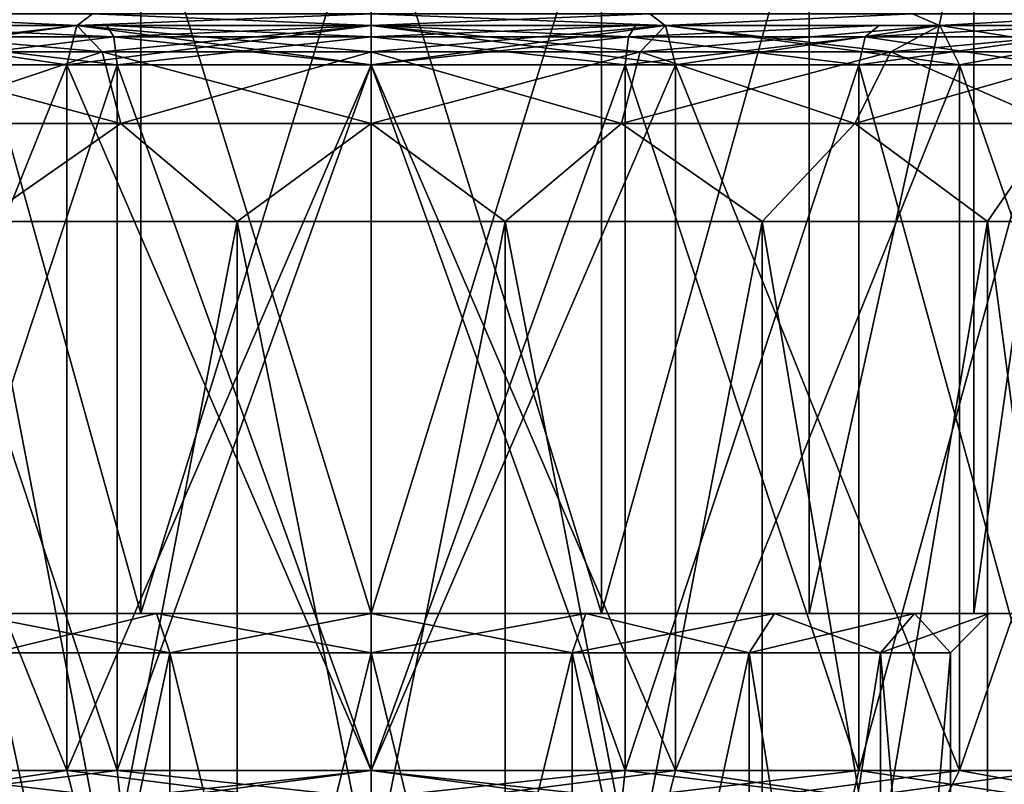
# Model space of a CAD drawing. Header units: millimetres. Extents: x -682 to 137, y -14 to 967.
# Tile 266 of 656: x -4 to 8, y 855 to 865. Entities that reach past the tile are written whole.
import ezdxf

# ---------------------------------------------------------------- set-up
doc = ezdxf.new("R2010")
doc.units = ezdxf.units.MM
doc.header["$LTSCALE"] = 65.185185
for name, color, linetype in [('3681', 7, 'CONTINUOUS'), ('3684', 7, 'CONTINUOUS'), ('3686', 7, 'CONTINUOUS'), ('3687', 7, 'CONTINUOUS'), ('3688', 7, 'CONTINUOUS'), ('3689', 7, 'CONTINUOUS'), ('3699', 7, 'CONTINUOUS'), ('3700', 7, 'CONTINUOUS'), ('3701', 7, 'CONTINUOUS'), ('3702', 7, 'CONTINUOUS'), ('3709', 7, 'CONTINUOUS'), ('3711', 7, 'CONTINUOUS'), ('3712', 7, 'CONTINUOUS'), ('3713', 7, 'CONTINUOUS'), ('3714', 7, 'CONTINUOUS'), ('3730', 7, 'CONTINUOUS'), ('3731', 7, 'CONTINUOUS'), ('3732', 7, 'CONTINUOUS'), ('3733', 7, 'CONTINUOUS'), ('3736', 7, 'CONTINUOUS'), ('3737', 7, 'CONTINUOUS'), ('3739', 7, 'CONTINUOUS'), ('3742', 7, 'CONTINUOUS'), ('3743', 7, 'CONTINUOUS'), ('3750', 7, 'CONTINUOUS'), ('3751', 7, 'CONTINUOUS')]:
    doc.layers.add(name, color=color, linetype=linetype)

msp = doc.modelspace()

# ---------------------------------------------------------------- linework, layer by layer
at = {"layer": '3681', "color": 7, "linetype": 'CONTINUOUS', "true_color": 0x96918c}
for points in [[(-7.5, 855.5, 12.99), (-3.882, 855.5, 14.489), (-7.5, 864.5, 12.99), (-7.5, 855.5, 12.99)], [(-7.5, 864.5, 12.99), (-3.882, 855.5, 14.489), (-3.882, 864.5, 14.489), (-7.5, 864.5, 12.99)], [(-3.882, 855.5, 14.489), (0, 855.5, 15), (-3.882, 864.5, 14.489), (-3.882, 855.5, 14.489)], [(-3.882, 864.5, 14.489), (0, 855.5, 15), (0, 864.5, 15), (-3.882, 864.5, 14.489)], [(0, 855.5, 15), (3.882, 855.5, 14.489), (0, 864.5, 15), (0, 855.5, 15)], [(0, 864.5, 15), (3.882, 855.5, 14.489), (3.882, 864.5, 14.489), (0, 864.5, 15)], [(3.882, 855.5, 14.489), (7.5, 855.5, 12.99), (3.882, 864.5, 14.489), (3.882, 855.5, 14.489)], [(3.882, 864.5, 14.489), (7.5, 855.5, 12.99), (7.5, 864.5, 12.99), (3.882, 864.5, 14.489)], [(7.5, 855.5, 12.99), (10.607, 855.5, 10.607), (7.5, 864.5, 12.99), (7.5, 855.5, 12.99)], [(7.5, 864.5, 12.99), (10.607, 855.5, 10.607), (10.607, 864.5, 10.607), (7.5, 864.5, 12.99)]]:
    msp.add_3dface(points, dxfattribs=at)
at = {"layer": '3684', "color": 7, "linetype": 'CONTINUOUS', "true_color": 0x96918c}
for points in [[(-3.882, 855.5, -14.489), (-7.5, 855.5, -12.99), (-3.882, 864.5, -14.489), (-3.882, 855.5, -14.489)], [(-3.882, 864.5, -14.489), (-7.5, 855.5, -12.99), (-7.5, 864.5, -12.99), (-3.882, 864.5, -14.489)], [(0, 855.5, -15), (-3.882, 855.5, -14.489), (0, 864.5, -15), (0, 855.5, -15)], [(0, 864.5, -15), (-3.882, 855.5, -14.489), (-3.882, 864.5, -14.489), (0, 864.5, -15)], [(3.882, 855.5, -14.489), (0, 855.5, -15), (3.882, 864.5, -14.489), (3.882, 855.5, -14.489)], [(3.882, 864.5, -14.489), (0, 855.5, -15), (0, 864.5, -15), (3.882, 864.5, -14.489)], [(7.5, 855.5, -12.99), (3.882, 855.5, -14.489), (7.5, 864.5, -12.99), (7.5, 855.5, -12.99)], [(7.5, 864.5, -12.99), (3.882, 855.5, -14.489), (3.882, 864.5, -14.489), (7.5, 864.5, -12.99)], [(10.607, 855.5, -10.607), (7.5, 855.5, -12.99), (10.607, 864.5, -10.607), (10.607, 855.5, -10.607)], [(10.607, 864.5, -10.607), (7.5, 855.5, -12.99), (7.5, 864.5, -12.99), (10.607, 864.5, -10.607)]]:
    msp.add_3dface(points, dxfattribs=at)
at = {"layer": '3686', "color": 7, "linetype": 'CONTINUOUS', "true_color": 0x96918c}
for points in [[(-3.882, 864.5, -14.489), (-7.5, 864.5, -12.99), (-3.753, 865, -14.006), (-3.882, 864.5, -14.489)], [(-3.753, 865, -14.006), (-7.5, 864.5, -12.99), (-7.25, 865, -12.557), (-3.753, 865, -14.006)], [(0, 864.5, -15), (-3.882, 864.5, -14.489), (0, 865, -14.5), (0, 864.5, -15)], [(0, 865, -14.5), (-3.882, 864.5, -14.489), (-3.753, 865, -14.006), (0, 865, -14.5)], [(3.882, 864.5, -14.489), (0, 864.5, -15), (3.753, 865, -14.006), (3.882, 864.5, -14.489)], [(3.753, 865, -14.006), (0, 864.5, -15), (0, 865, -14.5), (3.753, 865, -14.006)], [(7.25, 865, -12.557), (3.882, 864.5, -14.489), (3.753, 865, -14.006), (7.25, 865, -12.557)], [(7.5, 864.5, -12.99), (3.882, 864.5, -14.489), (7.25, 865, -12.557), (7.5, 864.5, -12.99)], [(10.253, 865, -10.253), (7.5, 864.5, -12.99), (7.25, 865, -12.557), (10.253, 865, -10.253)], [(10.607, 864.5, -10.607), (7.5, 864.5, -12.99), (10.253, 865, -10.253), (10.607, 864.5, -10.607)]]:
    msp.add_3dface(points, dxfattribs=at)
at = {"layer": '3687', "color": 7, "linetype": 'CONTINUOUS', "true_color": 0x96918c}
for points in [[(-7.5, 864.5, 12.99), (-3.882, 864.5, 14.489), (-7.25, 865, 12.557), (-7.5, 864.5, 12.99)], [(-7.25, 865, 12.557), (-3.882, 864.5, 14.489), (-3.753, 865, 14.006), (-7.25, 865, 12.557)], [(-3.882, 864.5, 14.489), (0, 864.5, 15), (-3.753, 865, 14.006), (-3.882, 864.5, 14.489)], [(-3.753, 865, 14.006), (0, 864.5, 15), (0, 865, 14.5), (-3.753, 865, 14.006)], [(0, 864.5, 15), (3.882, 864.5, 14.489), (0, 865, 14.5), (0, 864.5, 15)], [(0, 865, 14.5), (3.882, 864.5, 14.489), (3.753, 865, 14.006), (0, 865, 14.5)], [(3.882, 864.5, 14.489), (7.5, 864.5, 12.99), (3.753, 865, 14.006), (3.882, 864.5, 14.489)], [(3.753, 865, 14.006), (7.5, 864.5, 12.99), (7.25, 865, 12.557), (3.753, 865, 14.006)], [(7.25, 865, 12.557), (7.5, 864.5, 12.99), (10.253, 865, 10.253), (7.25, 865, 12.557)], [(7.5, 864.5, 12.99), (10.607, 864.5, 10.607), (10.253, 865, 10.253), (7.5, 864.5, 12.99)]]:
    msp.add_3dface(points, dxfattribs=at)
at = {"layer": '3688', "color": 7, "linetype": 'CONTINUOUS', "true_color": 0x96918c}
for points in [[(-3.882, 855.5, 14.489), (-7.5, 855.5, 12.99), (-3.753, 855, 14.006), (-3.882, 855.5, 14.489)], [(-7.5, 855.5, 12.99), (-7.25, 855, 12.557), (-3.753, 855, 14.006), (-7.5, 855.5, 12.99)], [(0, 855.5, 15), (-3.882, 855.5, 14.489), (0, 855, 14.5), (0, 855.5, 15)], [(-3.882, 855.5, 14.489), (-3.753, 855, 14.006), (0, 855, 14.5), (-3.882, 855.5, 14.489)], [(3.882, 855.5, 14.489), (0, 855.5, 15), (3.753, 855, 14.006), (3.882, 855.5, 14.489)], [(0, 855.5, 15), (0, 855, 14.5), (3.753, 855, 14.006), (0, 855.5, 15)], [(3.882, 855.5, 14.489), (3.753, 855, 14.006), (7.25, 855, 12.557), (3.882, 855.5, 14.489)], [(7.5, 855.5, 12.99), (3.882, 855.5, 14.489), (7.25, 855, 12.557), (7.5, 855.5, 12.99)], [(7.5, 855.5, 12.99), (7.25, 855, 12.557), (10.253, 855, 10.253), (7.5, 855.5, 12.99)], [(10.607, 855.5, 10.607), (7.5, 855.5, 12.99), (10.253, 855, 10.253), (10.607, 855.5, 10.607)]]:
    msp.add_3dface(points, dxfattribs=at)
at = {"layer": '3689', "color": 7, "linetype": 'CONTINUOUS', "true_color": 0x96918c}
for points in [[(-7.25, 855, -12.557), (-7.5, 855.5, -12.99), (-3.882, 855.5, -14.489), (-7.25, 855, -12.557)], [(-3.753, 855, -14.006), (-7.25, 855, -12.557), (-3.882, 855.5, -14.489), (-3.753, 855, -14.006)], [(-3.753, 855, -14.006), (-3.882, 855.5, -14.489), (0, 855.5, -15), (-3.753, 855, -14.006)], [(0, 855, -14.5), (-3.753, 855, -14.006), (0, 855.5, -15), (0, 855, -14.5)], [(3.753, 855, -14.006), (0, 855, -14.5), (3.882, 855.5, -14.489), (3.753, 855, -14.006)], [(0, 855, -14.5), (0, 855.5, -15), (3.882, 855.5, -14.489), (0, 855, -14.5)], [(7.25, 855, -12.557), (3.753, 855, -14.006), (7.5, 855.5, -12.99), (7.25, 855, -12.557)], [(3.753, 855, -14.006), (3.882, 855.5, -14.489), (7.5, 855.5, -12.99), (3.753, 855, -14.006)], [(10.253, 855, -10.253), (7.25, 855, -12.557), (10.607, 855.5, -10.607), (10.253, 855, -10.253)], [(7.25, 855, -12.557), (7.5, 855.5, -12.99), (10.607, 855.5, -10.607), (7.25, 855, -12.557)]]:
    msp.add_3dface(points, dxfattribs=at)
at = {"layer": '3699', "color": 7, "linetype": 'CONTINUOUS', "true_color": 0x96918c}
for points in [[(-4.985, 862.5, 10.916), (-1.708, 862.5, 11.878), (-4.985, 845.5, 10.916), (-4.985, 862.5, 10.916)], [(-4.985, 845.5, 10.916), (-1.708, 862.5, 11.878), (-1.708, 845.5, 11.878), (-4.985, 845.5, 10.916)], [(-1.708, 862.5, 11.878), (1.708, 862.5, 11.878), (-1.708, 845.5, 11.878), (-1.708, 862.5, 11.878)], [(-1.708, 845.5, 11.878), (1.708, 862.5, 11.878), (1.708, 845.5, 11.878), (-1.708, 845.5, 11.878)], [(1.708, 862.5, 11.878), (4.985, 862.5, 10.916), (1.708, 845.5, 11.878), (1.708, 862.5, 11.878)], [(1.708, 845.5, 11.878), (4.985, 862.5, 10.916), (4.985, 845.5, 10.916), (1.708, 845.5, 11.878)], [(4.985, 862.5, 10.916), (7.858, 862.5, 9.069), (4.985, 845.5, 10.916), (4.985, 862.5, 10.916)], [(4.985, 845.5, 10.916), (7.858, 862.5, 9.069), (7.858, 845.5, 9.069), (4.985, 845.5, 10.916)], [(7.858, 862.5, 9.069), (10.095, 862.5, 6.488), (7.858, 845.5, 9.069), (7.858, 862.5, 9.069)], [(7.858, 845.5, 9.069), (10.095, 862.5, 6.488), (10.095, 845.5, 6.488), (7.858, 845.5, 9.069)]]:
    msp.add_3dface(points, dxfattribs=at)
at = {"layer": '3700', "color": 7, "linetype": 'CONTINUOUS', "true_color": 0x96918c}
for points in [[(-1.708, 862.5, -11.878), (-4.985, 862.5, -10.916), (-1.708, 845.5, -11.878), (-1.708, 862.5, -11.878)], [(-1.708, 845.5, -11.878), (-4.985, 862.5, -10.916), (-4.985, 845.5, -10.916), (-1.708, 845.5, -11.878)], [(1.708, 862.5, -11.878), (-1.708, 862.5, -11.878), (1.708, 845.5, -11.878), (1.708, 862.5, -11.878)], [(1.708, 845.5, -11.878), (-1.708, 862.5, -11.878), (-1.708, 845.5, -11.878), (1.708, 845.5, -11.878)], [(4.985, 862.5, -10.916), (1.708, 862.5, -11.878), (4.985, 845.5, -10.916), (4.985, 862.5, -10.916)], [(4.985, 845.5, -10.916), (1.708, 862.5, -11.878), (1.708, 845.5, -11.878), (4.985, 845.5, -10.916)], [(7.858, 862.5, -9.069), (4.985, 862.5, -10.916), (7.858, 845.5, -9.069), (7.858, 862.5, -9.069)], [(7.858, 845.5, -9.069), (4.985, 862.5, -10.916), (4.985, 845.5, -10.916), (7.858, 845.5, -9.069)], [(10.095, 862.5, -6.488), (7.858, 862.5, -9.069), (10.095, 845.5, -6.488), (10.095, 862.5, -6.488)], [(10.095, 845.5, -6.488), (7.858, 862.5, -9.069), (7.858, 845.5, -9.069), (10.095, 845.5, -6.488)]]:
    msp.add_3dface(points, dxfattribs=at)
at = {"layer": '3701', "color": 7, "linetype": 'CONTINUOUS', "true_color": 0x96918c}
for points in [[(-3.753, 865, -14.006), (-7.25, 865, -12.557), (-3.429, 864.665, -12.799), (-3.753, 865, -14.006)], [(-3.429, 864.665, -12.799), (-7.25, 865, -12.557), (-6.625, 864.665, -11.475), (-3.429, 864.665, -12.799)], [(0, 865, -14.5), (-3.753, 865, -14.006), (0, 864.665, -13.25), (0, 865, -14.5)], [(0, 864.665, -13.25), (-3.753, 865, -14.006), (-3.429, 864.665, -12.799), (0, 864.665, -13.25)], [(3.753, 865, -14.006), (0, 865, -14.5), (3.429, 864.665, -12.799), (3.753, 865, -14.006)], [(3.429, 864.665, -12.799), (0, 865, -14.5), (0, 864.665, -13.25), (3.429, 864.665, -12.799)], [(6.625, 864.665, -11.475), (3.753, 865, -14.006), (3.429, 864.665, -12.799), (6.625, 864.665, -11.475)], [(7.25, 865, -12.557), (3.753, 865, -14.006), (6.625, 864.665, -11.475), (7.25, 865, -12.557)], [(9.369, 864.665, -9.369), (7.25, 865, -12.557), (6.625, 864.665, -11.475), (9.369, 864.665, -9.369)], [(10.253, 865, -10.253), (7.25, 865, -12.557), (9.369, 864.665, -9.369), (10.253, 865, -10.253)], [(-6.167, 863.749, -10.682), (-3.192, 863.749, -11.914), (-6.625, 864.665, -11.475), (-6.167, 863.749, -10.682)], [(-3.192, 863.749, -11.914), (-3.429, 864.665, -12.799), (-6.625, 864.665, -11.475), (-3.192, 863.749, -11.914)], [(-3.192, 863.749, -11.914), (0, 863.749, -12.334), (-3.429, 864.665, -12.799), (-3.192, 863.749, -11.914)], [(0, 863.749, -12.334), (0, 864.665, -13.25), (-3.429, 864.665, -12.799), (0, 863.749, -12.334)], [(0, 863.749, -12.334), (3.192, 863.749, -11.914), (0, 864.665, -13.25), (0, 863.749, -12.334)], [(3.192, 863.749, -11.914), (3.429, 864.665, -12.799), (0, 864.665, -13.25), (3.192, 863.749, -11.914)], [(3.192, 863.749, -11.914), (6.167, 863.749, -10.682), (3.429, 864.665, -12.799), (3.192, 863.749, -11.914)], [(6.167, 863.749, -10.682), (6.625, 864.665, -11.475), (3.429, 864.665, -12.799), (6.167, 863.749, -10.682)], [(6.167, 863.749, -10.682), (8.722, 863.749, -8.722), (6.625, 864.665, -11.475), (6.167, 863.749, -10.682)], [(8.722, 863.749, -8.722), (9.369, 864.665, -9.369), (6.625, 864.665, -11.475), (8.722, 863.749, -8.722)], [(-6.167, 863.749, -10.682), (-4.985, 862.5, -10.916), (-3.192, 863.749, -11.914), (-6.167, 863.749, -10.682)], [(-4.985, 862.5, -10.916), (-1.708, 862.5, -11.878), (-3.192, 863.749, -11.914), (-4.985, 862.5, -10.916)], [(-3.192, 863.749, -11.914), (-1.708, 862.5, -11.878), (0, 863.749, -12.334), (-3.192, 863.749, -11.914)], [(-1.708, 862.5, -11.878), (1.708, 862.5, -11.878), (0, 863.749, -12.334), (-1.708, 862.5, -11.878)], [(0, 863.749, -12.334), (1.708, 862.5, -11.878), (3.192, 863.749, -11.914), (0, 863.749, -12.334)], [(1.708, 862.5, -11.878), (4.985, 862.5, -10.916), (3.192, 863.749, -11.914), (1.708, 862.5, -11.878)], [(3.192, 863.749, -11.914), (4.985, 862.5, -10.916), (6.167, 863.749, -10.682), (3.192, 863.749, -11.914)], [(4.985, 862.5, -10.916), (7.858, 862.5, -9.069), (6.167, 863.749, -10.682), (4.985, 862.5, -10.916)], [(6.167, 863.749, -10.682), (7.858, 862.5, -9.069), (8.722, 863.749, -8.722), (6.167, 863.749, -10.682)], [(7.858, 862.5, -9.069), (10.095, 862.5, -6.488), (8.722, 863.749, -8.722), (7.858, 862.5, -9.069)]]:
    msp.add_3dface(points, dxfattribs=at)
at = {"layer": '3702', "color": 7, "linetype": 'CONTINUOUS', "true_color": 0x96918c}
for points in [[(-7.25, 865, 12.557), (-3.753, 865, 14.006), (-6.625, 864.665, 11.475), (-7.25, 865, 12.557)], [(-6.625, 864.665, 11.475), (-3.753, 865, 14.006), (-3.429, 864.665, 12.799), (-6.625, 864.665, 11.475)], [(-3.753, 865, 14.006), (0, 865, 14.5), (-3.429, 864.665, 12.799), (-3.753, 865, 14.006)], [(-3.429, 864.665, 12.799), (0, 865, 14.5), (0, 864.665, 13.25), (-3.429, 864.665, 12.799)], [(0, 865, 14.5), (3.753, 865, 14.006), (0, 864.665, 13.25), (0, 865, 14.5)], [(0, 864.665, 13.25), (3.753, 865, 14.006), (3.429, 864.665, 12.799), (0, 864.665, 13.25)], [(3.753, 865, 14.006), (7.25, 865, 12.557), (3.429, 864.665, 12.799), (3.753, 865, 14.006)], [(3.429, 864.665, 12.799), (7.25, 865, 12.557), (6.625, 864.665, 11.475), (3.429, 864.665, 12.799)], [(7.25, 865, 12.557), (10.253, 865, 10.253), (6.625, 864.665, 11.475), (7.25, 865, 12.557)], [(6.625, 864.665, 11.475), (10.253, 865, 10.253), (9.369, 864.665, 9.369), (6.625, 864.665, 11.475)], [(-6.167, 863.749, 10.682), (-6.625, 864.665, 11.475), (-3.429, 864.665, 12.799), (-6.167, 863.749, 10.682)], [(-3.192, 863.749, 11.914), (-6.167, 863.749, 10.682), (-3.429, 864.665, 12.799), (-3.192, 863.749, 11.914)], [(-3.192, 863.749, 11.914), (-3.429, 864.665, 12.799), (0, 864.665, 13.25), (-3.192, 863.749, 11.914)], [(0, 863.749, 12.334), (-3.192, 863.749, 11.914), (0, 864.665, 13.25), (0, 863.749, 12.334)], [(3.192, 863.749, 11.914), (0, 863.749, 12.334), (3.429, 864.665, 12.799), (3.192, 863.749, 11.914)], [(0, 863.749, 12.334), (0, 864.665, 13.25), (3.429, 864.665, 12.799), (0, 863.749, 12.334)], [(6.167, 863.749, 10.682), (3.192, 863.749, 11.914), (6.625, 864.665, 11.475), (6.167, 863.749, 10.682)], [(3.192, 863.749, 11.914), (3.429, 864.665, 12.799), (6.625, 864.665, 11.475), (3.192, 863.749, 11.914)], [(8.722, 863.749, 8.722), (6.167, 863.749, 10.682), (9.369, 864.665, 9.369), (8.722, 863.749, 8.722)], [(6.167, 863.749, 10.682), (6.625, 864.665, 11.475), (9.369, 864.665, 9.369), (6.167, 863.749, 10.682)], [(-3.192, 863.749, 11.914), (-4.985, 862.5, 10.916), (-6.167, 863.749, 10.682), (-3.192, 863.749, 11.914)], [(-1.708, 862.5, 11.878), (-4.985, 862.5, 10.916), (-3.192, 863.749, 11.914), (-1.708, 862.5, 11.878)], [(0, 863.749, 12.334), (-1.708, 862.5, 11.878), (-3.192, 863.749, 11.914), (0, 863.749, 12.334)], [(1.708, 862.5, 11.878), (-1.708, 862.5, 11.878), (0, 863.749, 12.334), (1.708, 862.5, 11.878)], [(3.192, 863.749, 11.914), (1.708, 862.5, 11.878), (0, 863.749, 12.334), (3.192, 863.749, 11.914)], [(4.985, 862.5, 10.916), (1.708, 862.5, 11.878), (3.192, 863.749, 11.914), (4.985, 862.5, 10.916)], [(6.167, 863.749, 10.682), (4.985, 862.5, 10.916), (3.192, 863.749, 11.914), (6.167, 863.749, 10.682)], [(7.858, 862.5, 9.069), (4.985, 862.5, 10.916), (6.167, 863.749, 10.682), (7.858, 862.5, 9.069)], [(8.722, 863.749, 8.722), (7.858, 862.5, 9.069), (6.167, 863.749, 10.682), (8.722, 863.749, 8.722)], [(10.095, 862.5, 6.488), (7.858, 862.5, 9.069), (8.722, 863.749, 8.722), (10.095, 862.5, 6.488)]]:
    msp.add_3dface(points, dxfattribs=at)
at = {"layer": '3709', "color": 7, "linetype": 'CONTINUOUS', "true_color": 0x96918c}
for points in [[(-6.217, 864.5, -9.674), (-3.24, 864.5, -11.034), (-6.217, 855.5, -9.674), (-6.217, 864.5, -9.674)], [(-6.217, 855.5, -9.674), (-3.24, 864.5, -11.034), (-3.24, 855.5, -11.034), (-6.217, 855.5, -9.674)], [(-3.24, 864.5, 11.034), (-6.217, 864.5, 9.674), (-3.24, 855.5, 11.034), (-3.24, 864.5, 11.034)], [(-3.24, 855.5, 11.034), (-6.217, 864.5, 9.674), (-6.217, 855.5, 9.674), (-3.24, 855.5, 11.034)], [(0, 864.5, -11.5), (0, 855.5, -11.5), (-3.24, 855.5, -11.034), (0, 864.5, -11.5)], [(-3.24, 864.5, -11.034), (0, 864.5, -11.5), (-3.24, 855.5, -11.034), (-3.24, 864.5, -11.034)], [(0, 864.5, 11.5), (-3.24, 864.5, 11.034), (0, 855.5, 11.5), (0, 864.5, 11.5)], [(0, 855.5, 11.5), (-3.24, 864.5, 11.034), (-3.24, 855.5, 11.034), (0, 855.5, 11.5)]]:
    msp.add_3dface(points, dxfattribs=at)
at = {"layer": '3711', "color": 7, "linetype": 'CONTINUOUS', "true_color": 0x96918c}
for points in [[(0, 855.5, -11.5), (0, 864.5, -11.5), (3.24, 864.5, -11.034), (0, 855.5, -11.5)], [(0, 855.5, -11.5), (3.24, 864.5, -11.034), (3.24, 855.5, -11.034), (0, 855.5, -11.5)], [(0, 864.5, 11.5), (0, 855.5, 11.5), (3.24, 855.5, 11.034), (0, 864.5, 11.5)], [(3.24, 864.5, 11.034), (0, 864.5, 11.5), (3.24, 855.5, 11.034), (3.24, 864.5, 11.034)], [(6.217, 864.5, 9.674), (3.24, 864.5, 11.034), (6.217, 855.5, 9.674), (6.217, 864.5, 9.674)], [(6.217, 855.5, 9.674), (3.24, 864.5, 11.034), (3.24, 855.5, 11.034), (6.217, 855.5, 9.674)], [(3.24, 864.5, -11.034), (6.217, 864.5, -9.674), (3.24, 855.5, -11.034), (3.24, 864.5, -11.034)], [(3.24, 855.5, -11.034), (6.217, 864.5, -9.674), (6.217, 855.5, -9.674), (3.24, 855.5, -11.034)], [(8.691, 864.5, 7.531), (6.217, 864.5, 9.674), (8.691, 855.5, 7.531), (8.691, 864.5, 7.531)], [(8.691, 855.5, 7.531), (6.217, 864.5, 9.674), (6.217, 855.5, 9.674), (8.691, 855.5, 7.531)], [(6.217, 864.5, -9.674), (8.691, 864.5, -7.531), (6.217, 855.5, -9.674), (6.217, 864.5, -9.674)], [(6.217, 855.5, -9.674), (8.691, 864.5, -7.531), (8.691, 855.5, -7.531), (6.217, 855.5, -9.674)]]:
    msp.add_3dface(points, dxfattribs=at)
at = {"layer": '3712', "color": 7, "linetype": 'CONTINUOUS', "true_color": 0x96918c}
for points in [[(-4.821, 846.5, -5.746), (-2.565, 846.5, -7.048), (-4.821, 857, -5.746), (-4.821, 846.5, -5.746)], [(-4.821, 857, -5.746), (-2.565, 846.5, -7.048), (-2.565, 857, -7.048), (-4.821, 857, -5.746)], [(-2.565, 846.5, 7.048), (-4.821, 846.5, 5.746), (-2.565, 857, 7.048), (-2.565, 846.5, 7.048)], [(-2.565, 857, 7.048), (-4.821, 846.5, 5.746), (-4.821, 857, 5.746), (-2.565, 857, 7.048)], [(0, 846.5, -7.5), (0, 857, -7.5), (-2.565, 857, -7.048), (0, 846.5, -7.5)], [(-2.565, 846.5, -7.048), (0, 846.5, -7.5), (-2.565, 857, -7.048), (-2.565, 846.5, -7.048)], [(0, 846.5, 7.5), (-2.565, 846.5, 7.048), (0, 857, 7.5), (0, 846.5, 7.5)], [(0, 857, 7.5), (-2.565, 846.5, 7.048), (-2.565, 857, 7.048), (0, 857, 7.5)]]:
    msp.add_3dface(points, dxfattribs=at)
at = {"layer": '3713', "color": 7, "linetype": 'CONTINUOUS', "true_color": 0x96918c}
for points in [[(0, 857, -7.5), (0, 846.5, -7.5), (2.565, 846.5, -7.048), (0, 857, -7.5)], [(0, 857, -7.5), (2.565, 846.5, -7.048), (2.565, 857, -7.048), (0, 857, -7.5)], [(0, 846.5, 7.5), (0, 857, 7.5), (2.565, 857, 7.048), (0, 846.5, 7.5)], [(2.565, 846.5, 7.048), (0, 846.5, 7.5), (2.565, 857, 7.048), (2.565, 846.5, 7.048)], [(4.821, 846.5, 5.746), (2.565, 846.5, 7.048), (4.821, 857, 5.746), (4.821, 846.5, 5.746)], [(4.821, 857, 5.746), (2.565, 846.5, 7.048), (2.565, 857, 7.048), (4.821, 857, 5.746)], [(2.565, 846.5, -7.048), (4.821, 846.5, -5.746), (2.565, 857, -7.048), (2.565, 846.5, -7.048)], [(2.565, 857, -7.048), (4.821, 846.5, -5.746), (4.821, 857, -5.746), (2.565, 857, -7.048)], [(6.495, 846.5, 3.75), (4.821, 846.5, 5.746), (6.495, 857, 3.75), (6.495, 846.5, 3.75)], [(6.495, 857, 3.75), (4.821, 846.5, 5.746), (4.821, 857, 5.746), (6.495, 857, 3.75)], [(4.821, 846.5, -5.746), (6.495, 846.5, -3.75), (4.821, 857, -5.746), (4.821, 846.5, -5.746)], [(4.821, 857, -5.746), (6.495, 846.5, -3.75), (6.495, 857, -3.75), (4.821, 857, -5.746)], [(7.386, 846.5, 1.302), (6.495, 846.5, 3.75), (7.386, 857, 1.302), (7.386, 846.5, 1.302)], [(7.386, 857, 1.302), (6.495, 846.5, 3.75), (6.495, 857, 3.75), (7.386, 857, 1.302)], [(6.495, 846.5, -3.75), (7.386, 846.5, -1.302), (6.495, 857, -3.75), (6.495, 846.5, -3.75)], [(6.495, 857, -3.75), (7.386, 846.5, -1.302), (7.386, 857, -1.302), (6.495, 857, -3.75)], [(7.386, 846.5, -1.302), (7.386, 846.5, 1.302), (7.386, 857, -1.302), (7.386, 846.5, -1.302)], [(7.386, 857, -1.302), (7.386, 846.5, 1.302), (7.386, 857, 1.302), (7.386, 857, -1.302)]]:
    msp.add_3dface(points, dxfattribs=at)
at = {"layer": '3714', "color": 7, "linetype": 'CONTINUOUS', "true_color": 0x96918c}
for points in [[(-7.245, 865, 12.555), (-6.479, 865, 10.101), (-3.748, 865, 14.002), (-7.245, 865, 12.555)], [(-3.748, 865, -14.002), (-6.479, 865, -10.101), (-7.245, 865, -12.555), (-3.748, 865, -14.002)], [(-6.479, 865, 10.101), (-3.369, 865, 11.517), (-3.748, 865, 14.002), (-6.479, 865, 10.101)], [(-3.369, 865, -11.517), (-6.479, 865, -10.101), (-3.748, 865, -14.002), (-3.369, 865, -11.517)], [(-3.369, 865, 11.517), (0, 865, 12), (-3.748, 865, 14.002), (-3.369, 865, 11.517)], [(-3.748, 865, 14.002), (0, 865, 12), (0, 865, 14.496), (-3.748, 865, 14.002)], [(0, 865, -14.496), (-3.369, 865, -11.517), (-3.748, 865, -14.002), (0, 865, -14.496)], [(0, 865, -12), (-3.369, 865, -11.517), (0, 865, -14.496), (0, 865, -12)], [(0, 865, 12), (3.369, 865, 11.517), (0, 865, 14.496), (0, 865, 12)], [(3.369, 865, -11.517), (0, 865, -12), (3.748, 865, -14.002), (3.369, 865, -11.517)], [(0, 865, -12), (0, 865, -14.496), (3.748, 865, -14.002), (0, 865, -12)], [(0, 865, 14.496), (3.369, 865, 11.517), (3.748, 865, 14.002), (0, 865, 14.496)], [(6.479, 865, -10.101), (3.369, 865, -11.517), (3.748, 865, -14.002), (6.479, 865, -10.101)], [(3.369, 865, 11.517), (6.479, 865, 10.101), (3.748, 865, 14.002), (3.369, 865, 11.517)], [(7.245, 865, -12.555), (6.479, 865, -10.101), (3.748, 865, -14.002), (7.245, 865, -12.555)], [(3.748, 865, 14.002), (6.479, 865, 10.101), (7.245, 865, 12.555), (3.748, 865, 14.002)], [(9.065, 865, -7.862), (6.479, 865, -10.101), (7.245, 865, -12.555), (9.065, 865, -7.862)], [(6.479, 865, 10.101), (9.065, 865, 7.862), (7.245, 865, 12.555), (6.479, 865, 10.101)], [(10.248, 865, -10.251), (9.065, 865, -7.862), (7.245, 865, -12.555), (10.248, 865, -10.251)], [(7.245, 865, 12.555), (9.065, 865, 7.862), (10.248, 865, 10.251), (7.245, 865, 12.555)]]:
    msp.add_3dface(points, dxfattribs=at)
at = {"layer": '3730', "color": 7, "linetype": 'CONTINUOUS', "true_color": 0x96918c}
for points in [[(3.369, 865, 11.517), (0, 865, 12), (3.281, 864.854, 11.175), (3.369, 865, 11.517)], [(0, 865, 12), (0, 864.854, 11.646), (3.281, 864.854, 11.175), (0, 865, 12)], [(0, 865, -12), (3.369, 865, -11.517), (0, 864.854, -11.646), (0, 865, -12)], [(0, 864.854, -11.646), (3.369, 865, -11.517), (3.281, 864.854, -11.175), (0, 864.854, -11.646)], [(3.369, 865, -11.517), (6.479, 865, -10.101), (3.281, 864.854, -11.175), (3.369, 865, -11.517)], [(3.281, 864.854, -11.175), (6.479, 865, -10.101), (6.297, 864.854, -9.798), (3.281, 864.854, -11.175)], [(6.479, 865, 10.101), (3.369, 865, 11.517), (3.281, 864.854, 11.175), (6.479, 865, 10.101)], [(6.297, 864.854, 9.798), (6.479, 865, 10.101), (3.281, 864.854, 11.175), (6.297, 864.854, 9.798)], [(6.479, 865, -10.101), (9.065, 865, -7.862), (6.297, 864.854, -9.798), (6.479, 865, -10.101)], [(6.297, 864.854, -9.798), (9.065, 865, -7.862), (8.802, 864.854, -7.627), (6.297, 864.854, -9.798)], [(9.065, 865, 7.862), (6.479, 865, 10.101), (6.297, 864.854, 9.798), (9.065, 865, 7.862)], [(8.802, 864.854, 7.627), (9.065, 865, 7.862), (6.297, 864.854, 9.798), (8.802, 864.854, 7.627)], [(3.24, 864.5, -11.034), (0, 864.5, -11.5), (3.281, 864.854, -11.175), (3.24, 864.5, -11.034)], [(0, 864.5, -11.5), (0, 864.854, -11.646), (3.281, 864.854, -11.175), (0, 864.5, -11.5)], [(0, 864.5, 11.5), (3.24, 864.5, 11.034), (0, 864.854, 11.646), (0, 864.5, 11.5)], [(0, 864.854, 11.646), (3.24, 864.5, 11.034), (3.281, 864.854, 11.175), (0, 864.854, 11.646)], [(3.24, 864.5, 11.034), (6.217, 864.5, 9.674), (3.281, 864.854, 11.175), (3.24, 864.5, 11.034)], [(6.217, 864.5, -9.674), (3.24, 864.5, -11.034), (6.297, 864.854, -9.798), (6.217, 864.5, -9.674)], [(3.24, 864.5, -11.034), (3.281, 864.854, -11.175), (6.297, 864.854, -9.798), (3.24, 864.5, -11.034)], [(6.217, 864.5, 9.674), (6.297, 864.854, 9.798), (3.281, 864.854, 11.175), (6.217, 864.5, 9.674)], [(6.217, 864.5, 9.674), (8.691, 864.5, 7.531), (6.297, 864.854, 9.798), (6.217, 864.5, 9.674)], [(8.691, 864.5, -7.531), (6.217, 864.5, -9.674), (8.802, 864.854, -7.627), (8.691, 864.5, -7.531)], [(6.217, 864.5, -9.674), (6.297, 864.854, -9.798), (8.802, 864.854, -7.627), (6.217, 864.5, -9.674)], [(8.691, 864.5, 7.531), (8.802, 864.854, 7.627), (6.297, 864.854, 9.798), (8.691, 864.5, 7.531)]]:
    msp.add_3dface(points, dxfattribs=at)
at = {"layer": '3731', "color": 7, "linetype": 'CONTINUOUS', "true_color": 0x96918c}
for points in [[(-3.369, 865, 11.517), (-6.479, 865, 10.101), (-3.281, 864.854, 11.175), (-3.369, 865, 11.517)], [(-3.281, 864.854, 11.175), (-6.479, 865, 10.101), (-6.297, 864.854, 9.798), (-3.281, 864.854, 11.175)], [(-6.479, 865, -10.101), (-3.369, 865, -11.517), (-3.281, 864.854, -11.175), (-6.479, 865, -10.101)], [(-6.297, 864.854, -9.798), (-6.479, 865, -10.101), (-3.281, 864.854, -11.175), (-6.297, 864.854, -9.798)], [(0, 865, 12), (-3.369, 865, 11.517), (0, 864.854, 11.646), (0, 865, 12)], [(0, 864.854, 11.646), (-3.369, 865, 11.517), (-3.281, 864.854, 11.175), (0, 864.854, 11.646)], [(-3.369, 865, -11.517), (0, 865, -12), (-3.281, 864.854, -11.175), (-3.369, 865, -11.517)], [(-3.281, 864.854, -11.175), (0, 865, -12), (0, 864.854, -11.646), (-3.281, 864.854, -11.175)], [(-6.217, 864.5, -9.674), (-6.297, 864.854, -9.798), (-3.281, 864.854, -11.175), (-6.217, 864.5, -9.674)], [(-6.217, 864.5, 9.674), (-3.24, 864.5, 11.034), (-6.297, 864.854, 9.798), (-6.217, 864.5, 9.674)], [(-3.24, 864.5, 11.034), (-3.281, 864.854, 11.175), (-6.297, 864.854, 9.798), (-3.24, 864.5, 11.034)], [(-3.24, 864.5, -11.034), (-6.217, 864.5, -9.674), (-3.281, 864.854, -11.175), (-3.24, 864.5, -11.034)], [(-3.24, 864.5, -11.034), (-3.281, 864.854, -11.175), (0, 864.854, -11.646), (-3.24, 864.5, -11.034)], [(-3.24, 864.5, 11.034), (0, 864.5, 11.5), (-3.281, 864.854, 11.175), (-3.24, 864.5, 11.034)], [(0, 864.5, 11.5), (0, 864.854, 11.646), (-3.281, 864.854, 11.175), (0, 864.5, 11.5)], [(0, 864.5, -11.5), (-3.24, 864.5, -11.034), (0, 864.854, -11.646), (0, 864.5, -11.5)]]:
    msp.add_3dface(points, dxfattribs=at)
at = {"layer": '3732', "color": 7, "linetype": 'CONTINUOUS', "true_color": 0x96918c}
for points in [[(0, 855.5, -11.5), (3.24, 855.5, -11.034), (0, 855.146, -11.354), (0, 855.5, -11.5)], [(3.24, 855.5, 11.034), (0, 855.5, 11.5), (3.199, 855.146, 10.894), (3.24, 855.5, 11.034)], [(0, 855.5, 11.5), (0, 855.146, 11.354), (3.199, 855.146, 10.894), (0, 855.5, 11.5)], [(0, 855.146, -11.354), (3.24, 855.5, -11.034), (3.199, 855.146, -10.894), (0, 855.146, -11.354)], [(3.24, 855.5, -11.034), (6.217, 855.5, -9.674), (3.199, 855.146, -10.894), (3.24, 855.5, -11.034)], [(3.199, 855.146, -10.894), (6.217, 855.5, -9.674), (6.138, 855.146, -9.551), (3.199, 855.146, -10.894)], [(6.138, 855.146, 9.551), (3.24, 855.5, 11.034), (3.199, 855.146, 10.894), (6.138, 855.146, 9.551)], [(6.217, 855.5, 9.674), (3.24, 855.5, 11.034), (6.138, 855.146, 9.551), (6.217, 855.5, 9.674)], [(6.217, 855.5, -9.674), (8.691, 855.5, -7.531), (6.138, 855.146, -9.551), (6.217, 855.5, -9.674)], [(6.138, 855.146, -9.551), (8.691, 855.5, -7.531), (8.58, 855.146, -7.435), (6.138, 855.146, -9.551)], [(8.58, 855.146, 7.435), (6.217, 855.5, 9.674), (6.138, 855.146, 9.551), (8.58, 855.146, 7.435)], [(8.691, 855.5, 7.531), (6.217, 855.5, 9.674), (8.58, 855.146, 7.435), (8.691, 855.5, 7.531)]]:
    msp.add_3dface(points, dxfattribs=at)
at = {"layer": '3733', "color": 7, "linetype": 'CONTINUOUS', "true_color": 0x96918c}
for points in [[(-3.24, 855.5, 11.034), (-6.217, 855.5, 9.674), (-3.199, 855.146, 10.894), (-3.24, 855.5, 11.034)], [(-3.199, 855.146, 10.894), (-6.217, 855.5, 9.674), (-6.138, 855.146, 9.551), (-3.199, 855.146, 10.894)], [(-6.217, 855.5, -9.674), (-3.24, 855.5, -11.034), (-6.138, 855.146, -9.551), (-6.217, 855.5, -9.674)], [(-6.138, 855.146, -9.551), (-3.24, 855.5, -11.034), (-3.199, 855.146, -10.894), (-6.138, 855.146, -9.551)], [(-3.24, 855.5, -11.034), (0, 855.5, -11.5), (-3.199, 855.146, -10.894), (-3.24, 855.5, -11.034)], [(0, 855.5, 11.5), (-3.24, 855.5, 11.034), (0, 855.146, 11.354), (0, 855.5, 11.5)], [(0, 855.146, 11.354), (-3.24, 855.5, 11.034), (-3.199, 855.146, 10.894), (0, 855.146, 11.354)], [(-3.199, 855.146, -10.894), (0, 855.5, -11.5), (0, 855.146, -11.354), (-3.199, 855.146, -10.894)]]:
    msp.add_3dface(points, dxfattribs=at)
at = {"layer": '3736', "color": 7, "linetype": 'CONTINUOUS', "true_color": 0x96918c}
for points in [[(-5.584, 857.5, -7.686), (-2.936, 857.5, -9.035), (-5.584, 867, -7.686), (-5.584, 857.5, -7.686)], [(-5.584, 867, -7.686), (-2.936, 857.5, -9.035), (-2.935, 867, -9.035), (-5.584, 867, -7.686)], [(-2.936, 857.5, 9.035), (-5.584, 857.5, 7.686), (-5.584, 867, 7.686), (-2.936, 857.5, 9.035)], [(-2.935, 867, 9.035), (-2.936, 857.5, 9.035), (-5.584, 867, 7.686), (-2.935, 867, 9.035)], [(-2.936, 857.5, -9.035), (0, 857.5, -9.5), (-2.935, 867, -9.035), (-2.936, 857.5, -9.035)], [(0, 857.5, 9.5), (-2.936, 857.5, 9.035), (0, 867, 9.5), (0, 857.5, 9.5)], [(0, 867, 9.5), (-2.936, 857.5, 9.035), (-2.935, 867, 9.035), (0, 867, 9.5)], [(0, 857.5, -9.5), (0, 867, -9.5), (-2.935, 867, -9.035), (0, 857.5, -9.5)]]:
    msp.add_3dface(points, dxfattribs=at)
at = {"layer": '3737', "color": 7, "linetype": 'CONTINUOUS', "true_color": 0x96918c}
for points in [[(-2.936, 857.5, -9.035), (-5.584, 857.5, -7.686), (-5.141, 857.5, -6.129), (-2.936, 857.5, -9.035)], [(-5.584, 857.5, 7.686), (-2.936, 857.5, 9.035), (-5.141, 857.5, 6.129), (-5.584, 857.5, 7.686)], [(-2.737, 857.5, -7.517), (-2.936, 857.5, -9.035), (-5.141, 857.5, -6.129), (-2.737, 857.5, -7.517)], [(-5.141, 857.5, 6.129), (-2.936, 857.5, 9.035), (-2.737, 857.5, 7.517), (-5.141, 857.5, 6.129)], [(0, 857.5, -9.5), (-2.936, 857.5, -9.035), (0, 857.5, -8), (0, 857.5, -9.5)], [(0, 857.5, -8), (-2.936, 857.5, -9.035), (-2.737, 857.5, -7.517), (0, 857.5, -8)], [(-2.936, 857.5, 9.035), (0, 857.5, 9.5), (-2.737, 857.5, 7.517), (-2.936, 857.5, 9.035)], [(-2.737, 857.5, 7.517), (0, 857.5, 9.5), (0, 857.5, 8), (-2.737, 857.5, 7.517)], [(2.936, 857.5, -9.035), (0, 857.5, -9.5), (2.737, 857.5, -7.517), (2.936, 857.5, -9.035)], [(0, 857.5, -9.5), (0, 857.5, -8), (2.737, 857.5, -7.517), (0, 857.5, -9.5)], [(0, 857.5, 9.5), (2.936, 857.5, 9.035), (0, 857.5, 8), (0, 857.5, 9.5)], [(0, 857.5, 8), (2.936, 857.5, 9.035), (2.737, 857.5, 7.517), (0, 857.5, 8)], [(5.141, 857.5, -6.129), (2.936, 857.5, -9.035), (2.737, 857.5, -7.517), (5.141, 857.5, -6.129)], [(2.737, 857.5, 7.517), (2.936, 857.5, 9.035), (5.141, 857.5, 6.129), (2.737, 857.5, 7.517)], [(5.584, 857.5, -7.686), (2.936, 857.5, -9.035), (5.141, 857.5, -6.129), (5.584, 857.5, -7.686)], [(2.936, 857.5, 9.035), (5.584, 857.5, 7.686), (5.141, 857.5, 6.129), (2.936, 857.5, 9.035)], [(6.928, 857.5, -4), (5.584, 857.5, -7.686), (5.141, 857.5, -6.129), (6.928, 857.5, -4)], [(5.141, 857.5, 6.129), (5.584, 857.5, 7.686), (6.928, 857.5, 4), (5.141, 857.5, 6.129)], [(7.685, 857.5, -5.584), (5.584, 857.5, -7.686), (6.928, 857.5, -4), (7.685, 857.5, -5.584)], [(5.584, 857.5, 7.686), (7.685, 857.5, 5.584), (6.928, 857.5, 4), (5.584, 857.5, 7.686)], [(7.878, 857.5, -1.388), (7.685, 857.5, -5.584), (6.928, 857.5, -4), (7.878, 857.5, -1.388)], [(6.928, 857.5, 4), (7.685, 857.5, 5.584), (7.878, 857.5, 1.388), (6.928, 857.5, 4)], [(9.035, 857.5, -2.936), (7.685, 857.5, -5.584), (9.035, 857.5, 2.936), (9.035, 857.5, -2.936)], [(9.035, 857.5, 2.936), (7.685, 857.5, -5.584), (7.878, 857.5, -1.388), (9.035, 857.5, 2.936)], [(7.685, 857.5, 5.584), (9.035, 857.5, 2.936), (7.878, 857.5, 1.388), (7.685, 857.5, 5.584)], [(7.878, 857.5, 1.388), (9.035, 857.5, 2.936), (7.878, 857.5, -1.388), (7.878, 857.5, 1.388)]]:
    msp.add_3dface(points, dxfattribs=at)
at = {"layer": '3739', "color": 7, "linetype": 'CONTINUOUS', "true_color": 0x96918c}
for points in [[(0, 867, -9.5), (0, 857.5, -9.5), (2.936, 857.5, -9.035), (0, 867, -9.5)], [(0, 867, -9.5), (2.936, 857.5, -9.035), (2.935, 867, -9.035), (0, 867, -9.5)], [(0, 857.5, 9.5), (0, 867, 9.5), (2.935, 867, 9.035), (0, 857.5, 9.5)], [(2.936, 857.5, 9.035), (0, 857.5, 9.5), (2.935, 867, 9.035), (2.936, 857.5, 9.035)], [(2.935, 867, -9.035), (2.936, 857.5, -9.035), (5.584, 867, -7.686), (2.935, 867, -9.035)], [(5.584, 867, 7.686), (2.936, 857.5, 9.035), (2.935, 867, 9.035), (5.584, 867, 7.686)], [(2.936, 857.5, -9.035), (5.584, 857.5, -7.686), (5.584, 867, -7.686), (2.936, 857.5, -9.035)], [(5.584, 857.5, 7.686), (2.936, 857.5, 9.035), (5.584, 867, 7.686), (5.584, 857.5, 7.686)], [(5.584, 857.5, -7.686), (7.685, 857.5, -5.584), (7.686, 867, -5.584), (5.584, 857.5, -7.686)], [(5.584, 867, -7.686), (5.584, 857.5, -7.686), (7.686, 867, -5.584), (5.584, 867, -7.686)], [(7.685, 857.5, 5.584), (5.584, 857.5, 7.686), (7.686, 867, 5.584), (7.685, 857.5, 5.584)], [(7.686, 867, 5.584), (5.584, 857.5, 7.686), (5.584, 867, 7.686), (7.686, 867, 5.584)], [(7.685, 857.5, -5.584), (9.035, 857.5, -2.936), (9.035, 867, -2.936), (7.685, 857.5, -5.584)], [(7.686, 867, -5.584), (7.685, 857.5, -5.584), (9.035, 867, -2.936), (7.686, 867, -5.584)], [(9.035, 857.5, 2.936), (7.685, 857.5, 5.584), (9.035, 867, 2.936), (9.035, 857.5, 2.936)], [(9.035, 867, 2.936), (7.685, 857.5, 5.584), (7.686, 867, 5.584), (9.035, 867, 2.936)]]:
    msp.add_3dface(points, dxfattribs=at)
at = {"layer": '3742', "color": 7, "linetype": 'CONTINUOUS', "true_color": 0x96918c}
for points in [[(2.737, 857.5, -7.517), (0, 857.5, -8), (2.565, 857, -7.048), (2.737, 857.5, -7.517)], [(0, 857.5, -8), (0, 857, -7.5), (2.565, 857, -7.048), (0, 857.5, -8)], [(0, 857.5, 8), (2.737, 857.5, 7.517), (0, 857, 7.5), (0, 857.5, 8)], [(0, 857, 7.5), (2.737, 857.5, 7.517), (2.565, 857, 7.048), (0, 857, 7.5)], [(2.737, 857.5, 7.517), (5.141, 857.5, 6.129), (2.565, 857, 7.048), (2.737, 857.5, 7.517)], [(5.141, 857.5, 6.129), (4.821, 857, 5.746), (2.565, 857, 7.048), (5.141, 857.5, 6.129)], [(2.737, 857.5, -7.517), (2.565, 857, -7.048), (4.821, 857, -5.746), (2.737, 857.5, -7.517)], [(5.141, 857.5, -6.129), (2.737, 857.5, -7.517), (4.821, 857, -5.746), (5.141, 857.5, -6.129)], [(5.141, 857.5, 6.129), (6.928, 857.5, 4), (4.821, 857, 5.746), (5.141, 857.5, 6.129)], [(6.928, 857.5, 4), (6.495, 857, 3.75), (4.821, 857, 5.746), (6.928, 857.5, 4)], [(5.141, 857.5, -6.129), (4.821, 857, -5.746), (6.495, 857, -3.75), (5.141, 857.5, -6.129)], [(6.928, 857.5, -4), (5.141, 857.5, -6.129), (6.495, 857, -3.75), (6.928, 857.5, -4)], [(6.928, 857.5, 4), (7.878, 857.5, 1.388), (6.495, 857, 3.75), (6.928, 857.5, 4)], [(7.878, 857.5, 1.388), (7.386, 857, 1.302), (6.495, 857, 3.75), (7.878, 857.5, 1.388)], [(6.928, 857.5, -4), (6.495, 857, -3.75), (7.386, 857, -1.302), (6.928, 857.5, -4)], [(7.878, 857.5, -1.388), (6.928, 857.5, -4), (7.386, 857, -1.302), (7.878, 857.5, -1.388)], [(7.878, 857.5, 1.388), (7.878, 857.5, -1.388), (7.386, 857, 1.302), (7.878, 857.5, 1.388)], [(7.878, 857.5, -1.388), (7.386, 857, -1.302), (7.386, 857, 1.302), (7.878, 857.5, -1.388)]]:
    msp.add_3dface(points, dxfattribs=at)
at = {"layer": '3743', "color": 7, "linetype": 'CONTINUOUS', "true_color": 0x96918c}
for points in [[(-2.737, 857.5, -7.517), (-5.141, 857.5, -6.129), (-2.565, 857, -7.048), (-2.737, 857.5, -7.517)], [(-5.141, 857.5, -6.129), (-4.821, 857, -5.746), (-2.565, 857, -7.048), (-5.141, 857.5, -6.129)], [(-5.141, 857.5, 6.129), (-2.737, 857.5, 7.517), (-4.821, 857, 5.746), (-5.141, 857.5, 6.129)], [(-2.737, 857.5, 7.517), (-2.565, 857, 7.048), (-4.821, 857, 5.746), (-2.737, 857.5, 7.517)], [(0, 857.5, -8), (-2.737, 857.5, -7.517), (0, 857, -7.5), (0, 857.5, -8)], [(0, 857, -7.5), (-2.737, 857.5, -7.517), (-2.565, 857, -7.048), (0, 857, -7.5)], [(-2.737, 857.5, 7.517), (0, 857.5, 8), (-2.565, 857, 7.048), (-2.737, 857.5, 7.517)], [(0, 857.5, 8), (0, 857, 7.5), (-2.565, 857, 7.048), (0, 857.5, 8)]]:
    msp.add_3dface(points, dxfattribs=at)
at = {"layer": '3750', "color": 7, "linetype": 'CONTINUOUS', "true_color": 0x96918c}
for points in [[(-3.748, 865, -14.002), (-7.245, 865, -12.555), (-6.901, 865.148, -13.15), (-3.748, 865, -14.002)], [(-7.245, 865, 12.555), (-3.748, 865, 14.002), (-6.901, 865.148, 13.15), (-7.245, 865, 12.555)], [(-3.554, 865.148, -14.419), (-3.748, 865, -14.002), (-6.901, 865.148, -13.15), (-3.554, 865.148, -14.419)], [(-6.901, 865.148, 13.15), (-3.748, 865, 14.002), (-3.554, 865.148, 14.419), (-6.901, 865.148, 13.15)], [(0, 865, -14.496), (-3.748, 865, -14.002), (0, 865.148, -14.851), (0, 865, -14.496)], [(0, 865.148, -14.851), (-3.748, 865, -14.002), (-3.554, 865.148, -14.419), (0, 865.148, -14.851)], [(-3.748, 865, 14.002), (0, 865, 14.496), (-3.554, 865.148, 14.419), (-3.748, 865, 14.002)], [(0, 865, 14.496), (0, 865.148, 14.851), (-3.554, 865.148, 14.419), (0, 865, 14.496)]]:
    msp.add_3dface(points, dxfattribs=at)
at = {"layer": '3751', "color": 7, "linetype": 'CONTINUOUS', "true_color": 0x96918c}
for points in [[(3.748, 865, -14.002), (0, 865, -14.496), (3.554, 865.148, -14.419), (3.748, 865, -14.002)], [(3.554, 865.148, -14.419), (0, 865, -14.496), (0, 865.148, -14.851), (3.554, 865.148, -14.419)], [(0, 865, 14.496), (3.748, 865, 14.002), (0, 865.148, 14.851), (0, 865, 14.496)], [(0, 865.148, 14.851), (3.748, 865, 14.002), (3.554, 865.148, 14.419), (0, 865.148, 14.851)], [(3.554, 865.148, 14.419), (3.748, 865, 14.002), (6.901, 865.148, 13.15), (3.554, 865.148, 14.419)], [(6.901, 865.148, -13.15), (3.748, 865, -14.002), (3.554, 865.148, -14.419), (6.901, 865.148, -13.15)], [(3.748, 865, 14.002), (7.245, 865, 12.555), (6.901, 865.148, 13.15), (3.748, 865, 14.002)], [(7.245, 865, -12.555), (3.748, 865, -14.002), (6.901, 865.148, -13.15), (7.245, 865, -12.555)], [(6.901, 865.148, 13.15), (7.245, 865, 12.555), (9.848, 865.148, 11.116), (6.901, 865.148, 13.15)], [(9.848, 865.148, -11.116), (7.245, 865, -12.555), (6.901, 865.148, -13.15), (9.848, 865.148, -11.116)], [(7.245, 865, 12.555), (10.248, 865, 10.251), (9.848, 865.148, 11.116), (7.245, 865, 12.555)], [(10.248, 865, -10.251), (7.245, 865, -12.555), (9.848, 865.148, -11.116), (10.248, 865, -10.251)]]:
    msp.add_3dface(points, dxfattribs=at)

doc.saveas('drawing.dxf')
